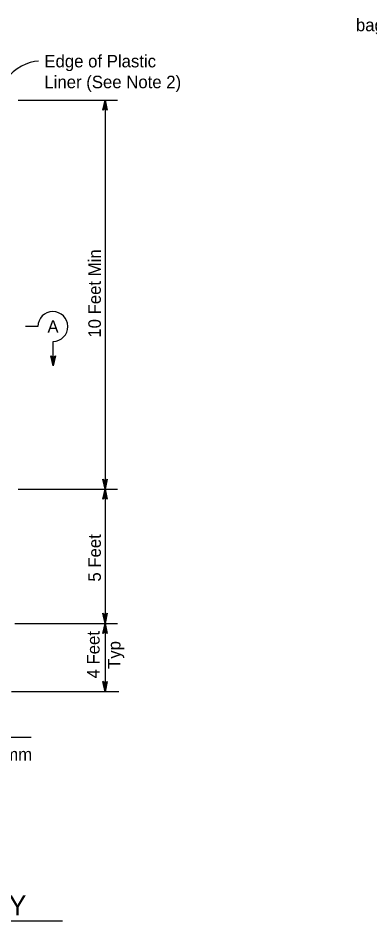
# Model space of a CAD drawing. Extents: x 6707406 to 6714471, y 1868570 to 1872341.
# Drawn here: x 6709225 to 6709428, y 1868585 to 1869104 of the extents above; entities that cross this region are included whole.
import ezdxf

# ---------------------------------------------------------------- set-up
doc = ezdxf.new("R2010")
doc.units = 0
for name, color, linetype in [('1 Control', 7, 'Continuous'), ('56 Stg 3 Anno', 7, 'Continuous'), ('57 Undefined', 7, 'Continuous')]:
    doc.layers.add(name, color=color, linetype=linetype)

msp = doc.modelspace()

# ---------------------------------------------------------------- linework, layer by layer
at = {"layer": '1 Control'}
for p, q in [((6709274.17, 1868722.46), (6709274.17, 1868722.46)), ((6709276.73, 1868722.46), (6709276.73, 1868722.46)), ((6709275.45, 1868716.7), (6709275.45, 1868716.7))]:
    msp.add_line(p, q, dxfattribs=at)
msp.add_lwpolyline([(6709276.73, 1868722.46), (6709275.45, 1868716.7), (6709274.17, 1868722.46), (6709274.51, 1868722.25), (6709275.44, 1868718.03), (6709276.39, 1868722.25), (6709276.05, 1868722.05), (6709275.45, 1868719.35), (6709274.85, 1868722.05), (6709275.19, 1868721.84), (6709275.45, 1868720.67), (6709275.71, 1868721.85), (6709275.45, 1868721.69), (6709274.17, 1868722.46), (6709275.45, 1868721.69)], close=True, dxfattribs=at)
at = {"layer": '56 Stg 3 Anno'}
for p, q in [((6709225.55, 1869057.19), (6709282.65, 1869057.19)), ((6709274.16, 1869051.43), (6709275.45, 1869057.19)), ((6709275.45, 1869052.2), (6709274.16, 1869051.43)), ((6709274.5, 1869051.64), (6709275.45, 1869055.87)), ((6709274.85, 1869051.87), (6709275.45, 1869054.54)), ((6709275.18, 1869052.04), (6709275.44, 1869053.22)), ((6709275.44, 1869053.22), (6709275.7, 1869052.05)), ((6709275.45, 1869057.19), (6709275.45, 1868833.28)), ((6709275.45, 1869057.19), (6709275.45, 1869057.19)), ((6709275.45, 1869057.19), (6709276.72, 1869051.43)), ((6709275.45, 1869055.86), (6709276.38, 1869051.66)), ((6709275.45, 1869054.54), (6709276.05, 1869051.83)), ((6709276.72, 1869051.43), (6709275.45, 1869052.2)), ((6709274.16, 1869051.43), (6709274.16, 1869051.43)), ((6709276.72, 1869051.43), (6709276.72, 1869051.43)), ((6709236.84, 1868926.88), (6709229.71, 1868926.88)), ((6709245.64, 1868904.33), (6709245.64, 1868918.26)), ((6709245.64, 1868904.33), (6709244.36, 1868910.09)), ((6709244.36, 1868910.09), (6709244.36, 1868910.09)), ((6709244.36, 1868910.09), (6709245.64, 1868909.32)), ((6709245.63, 1868905.66), (6709244.7, 1868909.86)), ((6709245.64, 1868906.98), (6709245.04, 1868909.69)), ((6709245.64, 1868908.31), (6709245.38, 1868909.47)), ((6709245.64, 1868909.32), (6709246.92, 1868910.09)), ((6709246.92, 1868910.09), (6709245.64, 1868904.33)), ((6709246.58, 1868909.88), (6709245.64, 1868905.65)), ((6709246.24, 1868909.66), (6709245.64, 1868906.98)), ((6709245.9, 1868909.49), (6709245.64, 1868908.31)), ((6709246.92, 1868910.09), (6709246.92, 1868910.09)), ((6709245.64, 1868904.33), (6709245.64, 1868904.33)), ((6709275.45, 1868833.28), (6709274.17, 1868839.04)), ((6709274.17, 1868839.04), (6709274.17, 1868839.04)), ((6709274.17, 1868839.04), (6709275.45, 1868838.27)), ((6709275.45, 1868838.27), (6709276.73, 1868839.04)), ((6709276.73, 1868839.04), (6709275.45, 1868833.28)), ((6709276.73, 1868839.04), (6709276.73, 1868839.04)), ((6709275.44, 1868834.61), (6709274.51, 1868838.81)), ((6709275.45, 1868835.93), (6709274.85, 1868838.64)), ((6709275.45, 1868837.26), (6709275.19, 1868838.42)), ((6709276.39, 1868838.83), (6709275.45, 1868834.6)), ((6709276.05, 1868838.61), (6709275.45, 1868835.93)), ((6709275.71, 1868838.44), (6709275.45, 1868837.26)), ((6709225.53, 1868833.28), (6709282.65, 1868833.28)), ((6709274.16, 1868827.52), (6709275.45, 1868833.28)), ((6709274.5, 1868827.73), (6709275.45, 1868831.95)), ((6709274.85, 1868827.95), (6709275.45, 1868830.63)), ((6709275.18, 1868828.12), (6709275.44, 1868829.3)), ((6709275.44, 1868829.3), (6709275.7, 1868828.14)), ((6709275.45, 1868833.28), (6709275.45, 1868756.03)), ((6709275.45, 1868833.28), (6709275.45, 1868833.28)), ((6709275.45, 1868833.28), (6709275.45, 1868833.28)), ((6709275.45, 1868833.28), (6709276.72, 1868827.52)), ((6709275.45, 1868831.94), (6709276.38, 1868827.74)), ((6709275.45, 1868830.63), (6709276.05, 1868827.91)), ((6709275.45, 1868828.29), (6709274.16, 1868827.52)), ((6709274.16, 1868827.52), (6709274.16, 1868827.52)), ((6709276.72, 1868827.52), (6709275.45, 1868828.29)), ((6709276.72, 1868827.52), (6709276.72, 1868827.52)), ((6709275.45, 1868756.03), (6709274.17, 1868761.79)), ((6709274.17, 1868761.79), (6709274.17, 1868761.79)), ((6709274.17, 1868761.79), (6709275.45, 1868761.02)), ((6709275.44, 1868757.36), (6709274.51, 1868761.56)), ((6709275.45, 1868758.68), (6709274.85, 1868761.39)), ((6709275.45, 1868760.01), (6709275.19, 1868761.17)), ((6709275.45, 1868761.02), (6709276.73, 1868761.79)), ((6709276.73, 1868761.79), (6709275.45, 1868756.03)), ((6709276.39, 1868761.58), (6709275.45, 1868757.35)), ((6709276.05, 1868761.35), (6709275.45, 1868758.68)), ((6709275.71, 1868761.19), (6709275.45, 1868760.01)), ((6709276.73, 1868761.79), (6709276.73, 1868761.79)), ((6709223.56, 1868756.03), (6709282.65, 1868756.03)), ((6709274.16, 1868750.27), (6709275.45, 1868756.03)), ((6709274.16, 1868750.27), (6709275.45, 1868756.03)), ((6709275.45, 1868756.03), (6709275.45, 1868716.7)), ((6709275.45, 1868756.03), (6709275.45, 1868756.03)), ((6709275.45, 1868756.03), (6709275.45, 1868756.03)), ((6709275.45, 1868756.03), (6709276.72, 1868750.27)), ((6709275.45, 1868756.03), (6709275.45, 1868756.03)), ((6709275.45, 1868756.03), (6709276.72, 1868750.27)), ((6709275.45, 1868751.03), (6709274.16, 1868750.27)), ((6709275.45, 1868751.03), (6709274.16, 1868750.27)), ((6709274.5, 1868750.47), (6709275.45, 1868754.7)), ((6709274.5, 1868750.47), (6709275.45, 1868754.7)), ((6709274.85, 1868750.7), (6709275.45, 1868753.37)), ((6709274.85, 1868750.7), (6709275.45, 1868753.37)), ((6709275.18, 1868750.87), (6709275.44, 1868752.05)), ((6709275.18, 1868750.87), (6709275.44, 1868752.05)), ((6709275.44, 1868752.05), (6709275.7, 1868750.89)), ((6709275.44, 1868752.05), (6709275.7, 1868750.89)), ((6709275.45, 1868754.69), (6709276.38, 1868750.49)), ((6709275.45, 1868754.69), (6709276.38, 1868750.49)), ((6709275.45, 1868753.37), (6709276.05, 1868750.66)), ((6709275.45, 1868753.37), (6709276.05, 1868750.66)), ((6709276.72, 1868750.27), (6709275.45, 1868751.03)), ((6709276.72, 1868750.27), (6709275.45, 1868751.03)), ((6709274.16, 1868750.27), (6709274.16, 1868750.27)), ((6709274.16, 1868750.27), (6709274.16, 1868750.27)), ((6709276.72, 1868750.27), (6709276.72, 1868750.27)), ((6709276.72, 1868750.27), (6709276.72, 1868750.27)), ((6709221.6, 1868716.82), (6709283.37, 1868716.82)), ((6709219.6, 1868690.57), (6709233.02, 1868690.57))]:
    msp.add_line(p, q, dxfattribs=at)
msp.add_arc((6709245.47, 1868926.87), 8.62, 271.113, 179.9585, dxfattribs=at)
msp.add_ellipse((6709230.16, 1869064.46), major_axis=(-14.41, -12.25), ratio=0.619917, start_param=3.775635, end_param=5.024737, dxfattribs=at)
at = {"layer": '57 Undefined'}
msp.add_line((6708882.08, 1868584.74), (6709251, 1868584.74), dxfattribs=at)

# ---------------------------------------------------------------- texts
for s, height, p in [('bags in corners', 7.2002, (6709419.75, 1869096.83)), ('Edge of Plastic', 7.2002, (6709240.57, 1869076.03)), ('Liner (See Note 2)', 7.2002, (6709240.57, 1869064.03)), ('A', 7.21, (6709242.33, 1868923.27)), ('100 mm', 7.2, (6709198.74, 1868677.03)), ('TEMPORARY CONCRETE WASHOUT FACILITY', 11.5203, (6708887.03, 1868587.96))]:
    msp.add_text(s, height=height, dxfattribs=at).set_placement(p)
for s, height, p in [('10 Feet Min', 7.2002, (6709273.05, 1868920.46)), ('5 Feet ', 7.2, (6709273.05, 1868780.05)), ('4 Feet', 7.2, (6709272.33, 1868724.31)), ('Typ', 7.2, (6709284.33, 1868729.79))]:
    msp.add_text(s, height=height, rotation=90, dxfattribs=at).set_placement(p)

doc.saveas('drawing.dxf')
